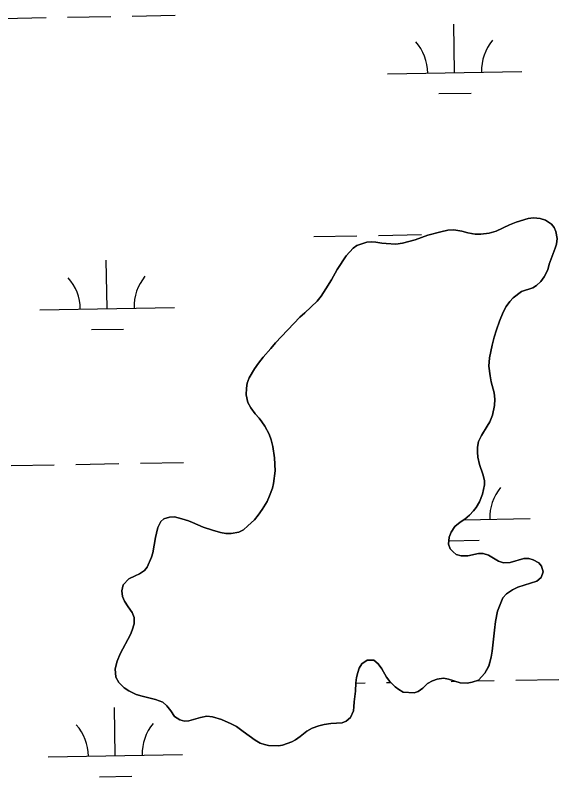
# Model space of a CAD drawing. Extents: x 3957609 to 3995875, y 234277 to 260273.
# Drawn here: x 3981007 to 3981411, y 245210 to 245777 of the extents above; entities that cross this region are included whole.
import ezdxf

# ---------------------------------------------------------------- set-up
doc = ezdxf.new("R2010")
doc.units = 0
doc.layers.add('V-TOPO-SHOR', color=7, linetype='Continuous')
doc.layers.add('V-WETL-SWMP', color=7, linetype='Continuous')

msp = doc.modelspace()

# ---------------------------------------------------------------- linework, layer by layer
at = {"layer": 'V-TOPO-SHOR'}
for points in [[(3981181.065, 245506.94), (3981185.02, 245513.508), (3981188.01, 245517.847), (3981191.426, 245522.187), (3981196.974, 245528.749), (3981200.601, 245532.769), (3981218.728, 245552.018), (3981222.457, 245555.188), (3981231.517, 245563.751), (3981234.399, 245567.456), (3981237.926, 245572.963), (3981242.093, 245579.635), (3981246.478, 245587.473), (3981253.101, 245597.535), (3981258.33, 245603.351), (3981260.884, 245605.147), (3981268.326, 245607.664), (3981271.619, 245607.97), (3981275.017, 245607.744), (3981279.684, 245606.982), (3981282.762, 245606.651), (3981289.875, 245606.302), (3981294.868, 245607.025), (3981304.328, 245609.536), (3981313.685, 245613.001), (3981323.464, 245615.51), (3981328.67, 245616.551), (3981333.026, 245616.852), (3981339.074, 245615.871), (3981343.422, 245614.685), (3981349.046, 245613.602), (3981353.08, 245613.796), (3981359.243, 245614.515), (3981364.451, 245615.875), (3981374.556, 245620.612), (3981379.448, 245622.609), (3981388.378, 245625.332), (3981392.31, 245625.846), (3981397.297, 245625.296), (3981401.325, 245624.005), (3981405.56, 245621.122), (3981407.57, 245618.67), (3981408.831, 245615.693), (3981409.765, 245610.593), (3981409.429, 245606.241), (3981408.463, 245603.271), (3981404.059, 245591.293), (3981402.98, 245587.156), (3981400.199, 245581.858)], [(3981400.199, 245581.858), (3981397.637, 245578.577), (3981394.44, 245575.404), (3981391.884, 245573.717), (3981383.379, 245571.097), (3981377.095, 245566.237), (3981374.642, 245563.593), (3981371.867, 245559.782), (3981369.831, 245555.756), (3981367.044, 245548.866), (3981364.789, 245542.612), (3981363.067, 245537.096), (3981361.451, 245531.051), (3981359.714, 245521.82), (3981359.05, 245515.56), (3981360.083, 245508.23), (3981360.914, 245503.872), (3981363.112, 245495.688), (3981363.624, 245490.908), (3981363.286, 245486.132), (3981361.77, 245479.13), (3981359.732, 245474.041), (3981357.914, 245470.864), (3981353.531, 245463.981), (3981351.495, 245459.424), (3981350.629, 245455.178), (3981350.615, 245451.57), (3981351.024, 245447.851), (3981352.169, 245442.325), (3981354.688, 245435.096), (3981355.837, 245430.525), (3981355.825, 245427.34), (3981354.416, 245420.231), (3981352.056, 245414.507), (3981349.599, 245410.376), (3981347.782, 245407.837), (3981344.692, 245404.662), (3981341.282, 245401.81), (3981337.768, 245399.383), (3981333.932, 245396.212), (3981331.048, 245392.084), (3981329.653, 245388.266), (3981329.207, 245383.066), (3981330.466, 245379.665), (3981332.476, 245377.32), (3981334.802, 245375.399), (3981338.515, 245374.321), (3981343.506, 245374.407), (3981351.477, 245376.287), (3981354.872, 245376.06), (3981358.796, 245374.876), (3981366.21, 245370.387), (3981369.923, 245369.31), (3981375.021, 245369.396), (3981385.013, 245372.329), (3981388.941, 245372.419), (3981392.017, 245371.557), (3981396.148, 245369.203), (3981398.155, 245366.754), (3981399.412, 245362.607), (3981397.909, 245358.365), (3981394.819, 245355.513), (3981380.573, 245351.109), (3981376.637, 245349.215), (3981372.164, 245346.049), (3981369.606, 245343.298), (3981365.528, 245333.228), (3981364.117, 245325.696), (3981363.243, 245319.222), (3981361.692, 245303.62), (3981360.93, 245298.953), (3981359.1, 245292.481), (3981356.103, 245287.081), (3981351.518, 245282.002), (3981346.734, 245280.429), (3981343.015, 245279.7), (3981337.813, 245280.04), (3981329.117, 245282.624), (3981325.297, 245283.488), (3981320.728, 245282.657), (3981317.22, 245281.397), (3981313.497, 245279.501), (3981309.978, 245276.013), (3981306.57, 245273.478), (3981303.486, 245272.536), (3981295.526, 245273.099), (3981292.136, 245275.022), (3981289.597, 245277.052), (3981285.576, 245280.89), (3981283.043, 245284.297), (3981279.459, 245290.47), (3981276.817, 245294.091), (3981273.645, 245296.76), (3981268.76, 245296.884), (3981264.82, 245294.034), (3981262.79, 245290.751), (3981261.822, 245287.677), (3981260.851, 245283.857), (3981260.304, 245280.038), (3981259.96, 245273.775), (3981258.971, 245265.71)], [(3981258.971, 245265.71), (3981258.852, 245262.206), (3981258.414, 245259.234), (3981256.269, 245254.147), (3981253.179, 245251.505), (3981250.097, 245250.243), (3981241.6, 245249.641), (3981236.607, 245248.918), (3981232.781, 245247.978), (3981227.677, 245246.301), (3981223.739, 245244.087), (3981218.945, 245239.964), (3981215.43, 245237.538), (3981212.77, 245236.061), (3981205.858, 245233.542), (3981202.882, 245233.022), (3981195.346, 245233.372), (3981192.269, 245234.128), (3981189.089, 245235.203), (3981185.38, 245237.234), (3981176.596, 245243.854), (3981171.513, 245247.378), (3981167.7, 245249.516), (3981160.282, 245252.732), (3981153.812, 245254.669), (3981149.46, 245255.218), (3981144.678, 245254.071), (3981136.175, 245251.663), (3981132.988, 245251.568), (3981129.382, 245252.433), (3981125.57, 245254.89), (3981122.826, 245259.044), (3981119.869, 245262.877), (3981116.694, 245265.546), (3981111.287, 245267.477), (3981101.318, 245270.068), (3981096.97, 245271.358), (3981091.459, 245273.928), (3981088.069, 245276.28), (3981084.051, 245280.33), (3981081.944, 245284.16), (3981081.438, 245290.321), (3981082.843, 245296.155), (3981084.987, 245301.562), (3981092.692, 245315.863), (3981094.084, 245319.15), (3981095.379, 245323.816), (3981095.608, 245328.487), (3981094.031, 245332.317), (3981090.969, 245336.575), (3981088.331, 245340.622), (3981086.861, 245344.132), (3981086.24, 245348.379), (3981087.426, 245352.94), (3981091.586, 245357.278), (3981096.161, 245359.594), (3981099.565, 245361.067), (3981103.184, 245363.494), (3981105.105, 245366.035), (3981108.322, 245373.453), (3981109.291, 245376.742), (3981111.353, 245388.094), (3981112.002, 245391.17), (3981113.188, 245395.414), (3981115.33, 245399.864), (3981117.569, 245401.978), (3981121.82, 245403.129), (3981125.537, 245403.325), (3981130.946, 245402.031), (3981135.825, 245400.523), (3981138.899, 245399.344), (3981146.849, 245395.807), (3981153.74, 245393.444), (3981159.68, 245391.719), (3981163.604, 245390.961), (3981167.638, 245390.945), (3981173.27, 245392.09), (3981176.78, 245393.773), (3981180.084, 245396.626), (3981184.88, 245401.173), (3981187.762, 245404.771), (3981190.539, 245408.795), (3981194.281, 245414.937), (3981196.101, 245419.07), (3981198.25, 245424.796), (3981199.114, 245428.296), (3981200.318, 245437.742), (3981199.827, 245447.3), (3981198.588, 245455.799), (3981197.228, 245460.688), (3981195.759, 245465.048), (3981192.704, 245470.899), (3981190.488, 245474.2), (3981188.374, 245476.863), (3981185.521, 245480.06), (3981182.14, 245484.428), (3981180.033, 245488.364), (3981178.781, 245494.103), (3981179.017, 245499.198), (3981179.562, 245502.807), (3981181.065, 245506.94)]]:
    msp.add_lwpolyline(points, dxfattribs=at)
at = {"layer": 'V-WETL-SWMP'}
for p, q in [((3980998.058, 245774.225), (3981030.052, 245774.807)), ((3981046.05, 245775.098), (3981078.044, 245775.68)), ((3981094.042, 245775.97), (3981126.037, 245776.552)), ((3981333.69, 245733.89), (3981333.036, 245769.884)), ((3981283.699, 245732.981), (3981383.682, 245734.799)), ((3981321.973, 245718.244), (3981345.969, 245718.68)), ((3981346.781, 245614.038), (3981356.691, 245614.218)), ((3981229.047, 245611.897), (3981261.042, 245612.479)), ((3981277.039, 245612.769), (3981309.034, 245613.351)), ((3981075.403, 245558.353), (3981074.749, 245594.347)), ((3981025.411, 245557.444), (3981125.395, 245559.262)), ((3981063.686, 245542.706), (3981087.682, 245543.142)), ((3981004.106, 245441.605), (3981036.1, 245442.187)), ((3981052.098, 245442.478), (3981084.093, 245443.06)), ((3981100.09, 245443.35), (3981132.085, 245443.932)), ((3981340.52, 245401.285), (3981389.73, 245402.179)), ((3981329.429, 245385.649), (3981352.017, 245386.06)), ((3981283.087, 245280.149), (3981286.291, 245280.208)), ((3981331.079, 245281.022), (3981334.31, 245281.081)), ((3981349.559, 245281.358), (3981363.074, 245281.604)), ((3981379.071, 245281.895), (3981411.066, 245282.476)), ((3981260.287, 245279.735), (3981267.09, 245279.859)), ((3981081.451, 245225.733), (3981080.797, 245261.727)), ((3981031.459, 245224.824), (3981131.443, 245226.642)), ((3981069.734, 245210.086), (3981093.73, 245210.522))]:
    msp.add_line(p, q, dxfattribs=at)
for points in [[(3981409.429, 245606.241), (3981409.766, 245610.593), (3981408.831, 245615.693), (3981407.569, 245618.671), (3981405.561, 245621.122), (3981401.326, 245624.006), (3981397.297, 245625.296), (3981392.309, 245625.847), (3981388.378, 245625.332), (3981379.448, 245622.608), (3981374.556, 245620.611), (3981364.45, 245615.874), (3981359.242, 245614.515), (3981353.081, 245613.797), (3981349.045, 245613.601), (3981343.422, 245614.685), (3981339.074, 245615.871), (3981333.026, 245616.851), (3981328.671, 245616.55), (3981323.464, 245615.51), (3981313.686, 245613.002), (3981304.328, 245609.536), (3981294.868, 245607.026), (3981289.875, 245606.303), (3981282.763, 245606.651), (3981279.685, 245606.982), (3981275.016, 245607.744), (3981271.619, 245607.97), (3981268.327, 245607.665), (3981260.884, 245605.147), (3981258.329, 245603.352), (3981253.102, 245597.534), (3981246.478, 245587.474), (3981242.093, 245579.635), (3981237.925, 245572.963), (3981234.399, 245567.456), (3981231.517, 245563.752), (3981222.457, 245555.188), (3981218.728, 245552.018), (3981200.6, 245532.768), (3981196.973, 245528.748), (3981191.426, 245522.188), (3981188.01, 245517.848), (3981185.02, 245513.507), (3981181.064, 245506.94), (3981179.561, 245502.806), (3981179.016, 245499.198), (3981178.782, 245494.102), (3981180.033, 245488.364)], [(3981261.821, 245287.676), (3981262.79, 245290.751), (3981264.82, 245294.034), (3981268.76, 245296.885), (3981273.644, 245296.759), (3981276.818, 245294.091), (3981279.458, 245290.471), (3981283.043, 245284.298), (3981285.577, 245280.89), (3981289.596, 245277.051), (3981292.136, 245275.023), (3981295.526, 245273.099), (3981303.487, 245272.535), (3981306.57, 245273.478), (3981309.978, 245276.013), (3981313.496, 245279.502), (3981317.22, 245281.398), (3981320.729, 245282.658), (3981325.298, 245283.489), (3981329.117, 245282.624), (3981337.813, 245280.04), (3981343.014, 245279.7), (3981346.733, 245280.429), (3981351.517, 245282.002), (3981356.104, 245287.08), (3981359.099, 245292.482), (3981360.93, 245298.952), (3981361.692, 245303.62), (3981363.242, 245319.222), (3981364.118, 245325.695), (3981365.529, 245333.228), (3981369.605, 245343.298), (3981372.164, 245346.048), (3981376.636, 245349.215), (3981380.573, 245351.11), (3981394.818, 245355.512), (3981397.909, 245358.366), (3981399.413, 245362.607), (3981398.155, 245366.753), (3981396.148, 245369.203), (3981392.017, 245371.556), (3981388.941, 245372.418), (3981385.012, 245372.328), (3981375.02, 245369.395), (3981369.923, 245369.31), (3981366.211, 245370.387), (3981358.797, 245374.876), (3981354.873, 245376.06), (3981351.477, 245376.287), (3981343.506, 245374.408), (3981338.515, 245374.322), (3981334.803, 245375.399), (3981332.475, 245377.32), (3981330.467, 245379.664), (3981329.207, 245383.066), (3981329.653, 245388.267), (3981331.049, 245392.084), (3981333.932, 245396.213), (3981337.768, 245399.383), (3981341.281, 245401.81), (3981344.691, 245404.663), (3981347.783, 245407.836), (3981349.598, 245410.377), (3981352.057, 245414.508), (3981354.416, 245420.232), (3981355.825, 245427.34), (3981355.838, 245430.525), (3981354.689, 245435.095), (3981352.17, 245442.325), (3981351.025, 245447.851), (3981350.615, 245451.569), (3981350.63, 245455.179), (3981351.496, 245459.423), (3981353.532, 245463.98), (3981357.914, 245470.864), (3981359.732, 245474.041), (3981361.77, 245479.13), (3981363.285, 245486.131), (3981363.623, 245490.908), (3981363.111, 245495.688), (3981360.915, 245503.872), (3981360.083, 245508.229), (3981359.051, 245515.559), (3981359.714, 245521.821), (3981361.45, 245531.051), (3981363.067, 245537.097), (3981364.789, 245542.611), (3981367.044, 245548.866), (3981369.832, 245555.756), (3981371.866, 245559.783), (3981374.642, 245563.594), (3981377.095, 245566.238), (3981383.379, 245571.097), (3981391.884, 245573.716), (3981394.439, 245575.405), (3981397.637, 245578.577), (3981400.199, 245581.858), (3981402.981, 245587.156), (3981404.06, 245591.292), (3981408.462, 245603.272), (3981409.429, 245606.241)], [(3981180.033, 245488.364), (3981182.141, 245484.427), (3981185.521, 245480.06), (3981188.374, 245476.863), (3981190.487, 245474.2), (3981192.703, 245470.899), (3981195.759, 245465.047), (3981197.227, 245460.688), (3981198.588, 245455.798), (3981199.827, 245447.299), (3981200.319, 245437.741), (3981199.113, 245428.296), (3981198.249, 245424.796), (3981196.102, 245419.071), (3981194.28, 245414.938), (3981190.539, 245408.795), (3981187.762, 245404.771), (3981184.881, 245401.173), (3981180.084, 245396.627), (3981176.781, 245393.774), (3981173.271, 245392.089), (3981167.639, 245390.944), (3981163.604, 245390.961), (3981159.679, 245391.72), (3981153.74, 245393.443), (3981146.848, 245395.807), (3981138.899, 245399.343), (3981135.825, 245400.523), (3981130.947, 245402.03), (3981125.537, 245403.326), (3981121.82, 245403.129), (3981117.568, 245401.978), (3981115.33, 245399.864), (3981113.188, 245395.413), (3981112.003, 245391.171), (3981111.354, 245388.094), (3981109.29, 245376.742), (3981108.321, 245373.454), (3981105.105, 245366.035), (3981103.184, 245363.494), (3981099.564, 245361.067), (3981096.16, 245359.595), (3981091.585, 245357.277), (3981087.427, 245352.941), (3981086.24, 245348.38), (3981086.86, 245344.131), (3981088.332, 245340.621), (3981090.97, 245336.575), (3981094.032, 245332.316), (3981095.609, 245328.487), (3981095.378, 245323.816), (3981094.085, 245319.15), (3981092.691, 245315.864), (3981084.988, 245301.562), (3981082.842, 245296.155), (3981081.438, 245290.321), (3981081.944, 245284.161), (3981084.052, 245280.33), (3981088.07, 245276.279), (3981091.458, 245273.929), (3981096.969, 245271.359), (3981101.317, 245270.067), (3981111.287, 245267.478), (3981116.694, 245265.545), (3981119.869, 245262.877), (3981122.826, 245259.043), (3981125.57, 245254.891), (3981129.382, 245252.433), (3981132.989, 245251.569), (3981136.174, 245251.663), (3981144.678, 245254.07), (3981149.461, 245255.218), (3981153.812, 245254.67), (3981160.281, 245252.732), (3981167.7, 245249.517), (3981171.514, 245247.378), (3981176.596, 245243.853), (3981185.381, 245237.235), (3981189.089, 245235.202), (3981192.27, 245234.127), (3981195.346, 245233.372), (3981202.883, 245233.022), (3981205.858, 245233.541), (3981212.77, 245236.061), (3981215.431, 245237.537), (3981218.944, 245239.965), (3981223.739, 245244.086), (3981227.677, 245246.3), (3981232.78, 245247.978), (3981236.606, 245248.918), (3981241.599, 245249.641), (3981250.096, 245250.243), (3981253.18, 245251.505), (3981256.27, 245254.147), (3981258.414, 245259.234), (3981258.851, 245262.205), (3981258.971, 245265.709), (3981259.96, 245273.774), (3981260.304, 245280.037), (3981260.85, 245283.857), (3981261.821, 245287.676)]]:
    msp.add_lwpolyline(points, dxfattribs=at)
for centre, start, end in [((3981278.448, 245733.361), 0.26988, 41.81354), ((3981388.916, 245735.369), 140.26988, 181.81353), ((3981020.161, 245557.823), 0.26988, 41.81354), ((3981130.628, 245559.832), 140.26988, 181.81353), ((3981394.964, 245402.749), 140.26988, 181.81353), ((3981026.209, 245225.203), 0.26988, 41.81354), ((3981136.676, 245227.212), 140.26988, 181.81353)]:
    msp.add_arc(centre, 35.246, start, end, dxfattribs=at)

doc.saveas('drawing.dxf')
